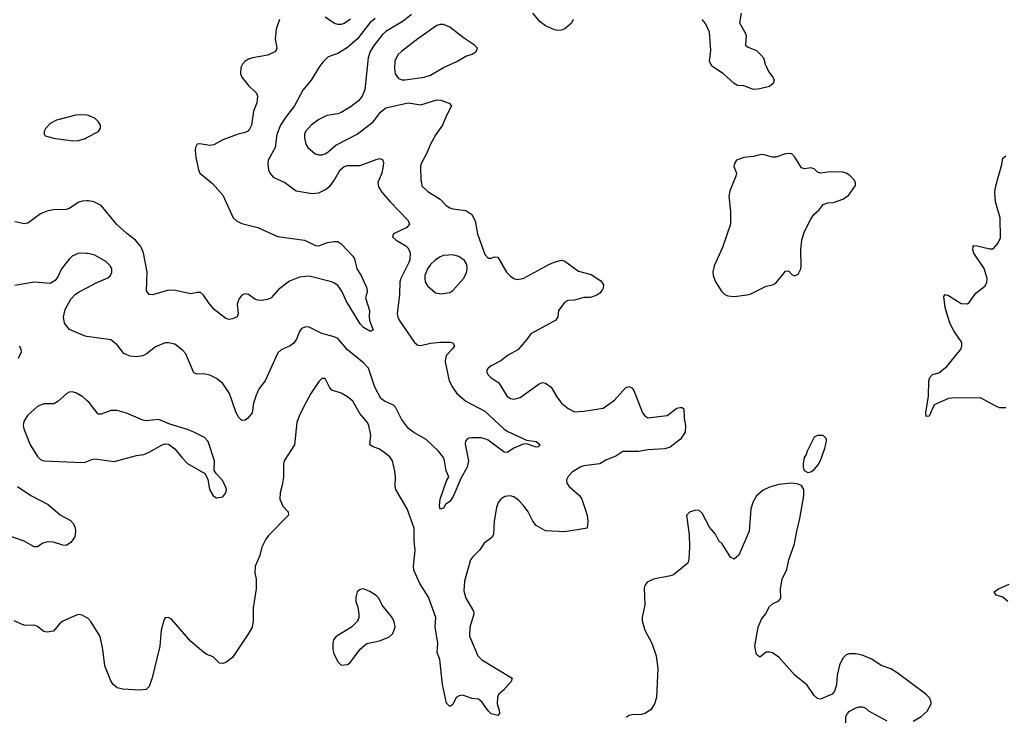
# Model space of a CAD drawing. Header units: inches. Extents: x 2001573 to 2220545, y 644482 to 846830.
# Tile 657 of 755: x 2159579 to 2165740, y 762746 to 767109. Entities that reach past the tile are written whole.
import ezdxf

# ---------------------------------------------------------------- set-up
doc = ezdxf.new("R2010")
doc.units = ezdxf.units.IN
doc.header["$MEASUREMENT"] = 0
doc.layers.add('C1756', color=7, linetype='Continuous')
doc.layers.add('C1766', color=7, linetype='Continuous')

msp = doc.modelspace()

# ---------------------------------------------------------------- linework, layer by layer
at = {"layer": 'C1756', "color": 5}
for points, elevation in [([(2160000, 766511.8), (2159990, 766513.8), (2159930, 766512.1), (2159810, 766481), (2159770, 766459.8), (2159743.5, 766430), (2159733.2, 766410), (2159733.4, 766390), (2159741.8, 766381.9), (2159790, 766367.1), (2159911, 766351), (2159950, 766352.5), (2159990, 766366.2), (2160000, 766371.5)], 320), ([(2160000, 765975.9), (2159970, 765974), (2159950, 765967.3), (2159890, 765928.5), (2159870, 765922.3), (2159790, 765919.2), (2159750, 765912), (2159710, 765894), (2159630, 765836.8), (2159610, 765832.8), (2159550, 765845.7)], 320), ([(2160000, 765647.6), (2159950, 765649.7), (2159908, 765630), (2159888, 765612), (2159840.5, 765550), (2159818.7, 765501.3), (2159801.6, 765478.4), (2159770, 765459.3), (2159670, 765467.3), (2159550, 765447)], 340), ([(2160000, 765128.3), (2159990, 765129.7), (2159891.5, 765171.5), (2159859.3, 765210), (2159853.6, 765250), (2159863.8, 765296.2), (2159899.1, 765360.9), (2159928.3, 765391.7), (2159952.2, 765407.8), (2160000, 765432.6)], 340), ([(2159576, 765070), (2159587.3, 765050), (2159587.7, 765030), (2159570.4, 764990)], 340), ([(2160000, 764727.7), (2159975.1, 764750), (2159933.9, 764773.9), (2159910, 764780.7), (2159890, 764778.4), (2159874.8, 764770), (2159819, 764721), (2159792.8, 764707.2), (2159730, 764707.2), (2159690.4, 764690), (2159627.5, 764632.5), (2159604.5, 764595.5), (2159601.7, 764570), (2159606.3, 764550), (2159645.5, 764450), (2159690, 764376.4), (2159710, 764358), (2159730.3, 764350.3), (2159970, 764339.5), (2159990, 764340.4), (2160000, 764345.1)], 360), ([(2159566, 764190), (2159650, 764133.6), (2159756.9, 764076.9), (2159831.9, 764011.9), (2159896.4, 763976.4), (2159916.4, 763956.4), (2159927, 763930), (2159929.4, 763910), (2159924.6, 763875.4), (2159900.4, 763839.6), (2159870, 763821), (2159850, 763822.8), (2159790, 763841.2), (2159755.9, 763844.1), (2159724.7, 763835.3), (2159690, 763811.8), (2159670, 763811.6), (2159607, 763847), (2159470, 763895.1)], 340), ([(2160000, 763368), (2159970, 763385.1), (2159950, 763389.5), (2159934.6, 763385.4), (2159850, 763346), (2159828.2, 763330), (2159790, 763283.7), (2159750, 763277.2), (2159730, 763282.7), (2159690, 763312.7), (2159670, 763320.9), (2159610, 763319.5), (2159545.2, 763350)], 360)]:
    msp.add_lwpolyline(points, dxfattribs=dict(at, elevation=elevation))
at = {"layer": 'C1766', "color": 5}
for points, elevation in [([(2162030, 767141.6), (2161979.4, 767100.6), (2161870, 767034.6), (2161850, 767016.8), (2161796.3, 766950), (2161771.6, 766910), (2161760.6, 766870), (2161739, 766670), (2161721.7, 766630), (2161698.9, 766601.1), (2161653.9, 766566.1), (2161590, 766527.9), (2161570, 766520.7), (2161500.7, 766510), (2161450, 766484.5), (2161402.3, 766450), (2161368.1, 766410), (2161361.3, 766390), (2161361.5, 766370), (2161370, 766331), (2161381.6, 766310), (2161429.1, 766269.1), (2161450, 766263.1), (2161470, 766264.4), (2161490, 766269.3), (2161510, 766282.6), (2161556.7, 766323.3), (2161690, 766393.6), (2161790, 766470.2), (2161836, 766530), (2161870, 766557.2), (2162010, 766588.1), (2162090, 766575.8), (2162190, 766607.9), (2162213.3, 766606.7), (2162267.3, 766587.3), (2162281.6, 766570), (2162249.3, 766510.7), (2162224.2, 766450), (2162182.6, 766390), (2162149, 766330), (2162124.2, 766270), (2162091.6, 766210), (2162087.8, 766190), (2162088.8, 766110), (2162095.8, 766070), (2162133.7, 766033.7), (2162210, 765987.2), (2162247.7, 765947.7), (2162270, 765932.9), (2162290, 765926.3), (2162370, 765915.3), (2162408, 765890), (2162428.2, 765850), (2162443, 765770), (2162490, 765640.7), (2162510, 765618.4), (2162530, 765617.1), (2162550, 765624.9), (2162570, 765622.8), (2162624.9, 765530), (2162650, 765504), (2162670, 765490.6), (2162690, 765484.9), (2162730, 765490.6), (2162890, 765577.3), (2162930, 765594.8), (2162970, 765604.7), (2162990, 765598), (2163075.3, 765535.3), (2163155.3, 765515.3), (2163216.3, 765476.3), (2163231, 765450), (2163230.8, 765430), (2163223.4, 765416.6), (2163210, 765399), (2163190, 765386), (2163150, 765372.3), (2163110, 765372.3), (2163050, 765354.5), (2163008.3, 765351.7), (2162990, 765342.7), (2162950.6, 765290), (2162947.3, 765250), (2162934.8, 765230), (2162776.4, 765143.6), (2162750, 765106), (2162695.9, 765044.1), (2162635.5, 765010), (2162590, 764975.1), (2162530, 764944.5), (2162510.7, 764930), (2162500.5, 764910), (2162507.7, 764890), (2162527.7, 764870), (2162578.2, 764838.2), (2162630, 764752), (2162650, 764739.1), (2162670, 764736.5), (2162710, 764746.4), (2162830, 764832), (2162850, 764838.7), (2162870, 764835.8), (2162904.4, 764810), (2162939.5, 764750), (2162970.3, 764710), (2163010, 764678), (2163050, 764657), (2163110, 764659.6), (2163230, 764679.6), (2163300.9, 764730), (2163370, 764806), (2163390, 764814), (2163410, 764806), (2163422.8, 764790), (2163476.4, 764650), (2163490, 764630.6), (2163510, 764618.4), (2163630, 764633.7), (2163690, 764678.6), (2163710, 764684), (2163723.8, 764683.8), (2163734.3, 764674.3), (2163736.2, 764616.2), (2163744.4, 764570), (2163743, 764530), (2163713.8, 764486.2), (2163650, 764434.5), (2163615.5, 764424.5), (2163510, 764418.7), (2163450, 764408.7), (2163352.1, 764407.9), (2163310, 764378), (2163250, 764356.4), (2163208.4, 764331.6), (2163110, 764318.7), (2163090, 764311.9), (2163038.7, 764281.3), (2163010, 764251.6), (2163001.1, 764230), (2163002.6, 764210), (2163017.6, 764190), (2163083.7, 764130), (2163096.5, 764110), (2163128.9, 764008.9), (2163133.7, 763970), (2163130, 763929.3), (2162990, 763904.7), (2162870, 763911.8), (2162810, 763946), (2162790, 763972.7), (2162760.5, 764030), (2162730.6, 764070.6), (2162702.4, 764102.4), (2162670, 764125.1), (2162648.8, 764131.2), (2162614.1, 764125.9), (2162590.5, 764110), (2162572.7, 764090), (2162562.5, 764057.5), (2162547.5, 763972.5), (2162544.4, 763890), (2162533.4, 763870), (2162484.9, 763835.1), (2162456.4, 763790), (2162412.2, 763747.8), (2162400.3, 763730), (2162363, 763597), (2162357.4, 763537.4), (2162370.3, 763490), (2162419.5, 763410), (2162421.1, 763390), (2162396.5, 763310), (2162393.5, 763253.5), (2162445.7, 763130), (2162470, 763104.9), (2162661, 762990), (2162654.8, 762970), (2162605.7, 762914.3), (2162577.1, 762890), (2162568.9, 762871.1), (2162566.7, 762830), (2162579.3, 762790), (2162580.7, 762770), (2162570, 762757.2), (2162530, 762767), (2162510, 762787), (2162470, 762842), (2162450, 762858), (2162410, 762864.2), (2162350, 762884.5), (2162330, 762880.9), (2162310.4, 762869.6), (2162290, 762825.1), (2162270, 762812.3), (2162250, 762834), (2162224.7, 762950), (2162207.3, 763107.3), (2162191.1, 763150), (2162195, 763210), (2162178.6, 763310), (2162183.2, 763370), (2162136.2, 763496.2), (2162081.9, 763581.9), (2162044.9, 763664.9), (2162043.5, 763690), (2162053.8, 763790), (2162048.2, 763850), (2162048.2, 763928.2), (2162004.1, 764050), (2161932.2, 764170), (2161927.9, 764190), (2161929.8, 764250), (2161926.1, 764286.1), (2161911, 764350), (2161895, 764375), (2161849.8, 764409.8), (2161825.7, 764425.7), (2161790, 764436.3), (2161769.1, 764449.1), (2161775.4, 764510), (2161764.2, 764570), (2161756, 764590), (2161706.7, 764646.7), (2161663.1, 764723.1), (2161630, 764749.8), (2161590, 764773), (2161532.8, 764792.8), (2161517, 764810), (2161490, 764864), (2161470, 764864), (2161450, 764845.2), (2161401.1, 764770), (2161357, 764690), (2161327.2, 764630), (2161313.4, 764590), (2161298, 764450), (2161234.4, 764350), (2161230.3, 764330), (2161230, 764248), (2161222.6, 764197.4), (2161208.7, 764150), (2161206.7, 764110), (2161225.7, 764065.7), (2161258.8, 764030), (2161261, 764010), (2161136.5, 763883.5), (2161119.2, 763860.8), (2161095.3, 763810), (2161081.8, 763758.2), (2161052.4, 763690), (2161050.4, 763650), (2161058.7, 763610), (2161059.6, 763550), (2161039.5, 763430), (2161040.5, 763350), (2161033, 763310), (2161010, 763269), (2160910, 763119.3), (2160870, 763089.3), (2160850, 763082.7), (2160830, 763085.2), (2160790, 763124), (2160750, 763139.3), (2160730, 763152.3), (2160650, 763219.5), (2160530, 763358.4), (2160510, 763369.3), (2160490, 763368.7), (2160482.5, 763357.5), (2160464.9, 763290), (2160456.4, 763190), (2160407.7, 762992.3), (2160390, 762939), (2160370, 762919.3), (2160330, 762916), (2160222, 762922), (2160190, 762929.3), (2160164.5, 762950), (2160150, 762974), (2160111.7, 763068.3), (2160100.5, 763170), (2160082.4, 763250), (2160025.3, 763345.3), (2160005.1, 763365.1), (2160000, 763368)], 360), ([(2163042.6, 767110), (2163032.4, 767087.6), (2162990, 767051.5), (2162970, 767043), (2162950, 767041.3), (2162926, 767046), (2162870, 767069.6), (2162834.8, 767094.8), (2162790, 767149.7)], 360), ([(2164092.6, 767150), (2164083.1, 767090), (2164116.9, 767030), (2164123.6, 767010), (2164120.7, 766950), (2164137.6, 766937.6), (2164190, 766916.4), (2164217.1, 766890), (2164232.7, 766870), (2164243, 766830), (2164264.7, 766784.7), (2164290.5, 766750), (2164299.1, 766730), (2164294, 766710), (2164270, 766691.8), (2164210, 766675.6), (2164170, 766673), (2164110, 766696.3), (2164070, 766698), (2164050, 766709.5), (2163982.4, 766770), (2163910, 766818), (2163895.1, 766850), (2163902.6, 766917.4), (2163894.7, 767030), (2163870, 767084.5), (2163849.4, 767110)], 360), ([(2161804.2, 767115.8), (2161770.4, 767089.6), (2161692.9, 766990), (2161630, 766934.8), (2161570, 766897.6), (2161510, 766877), (2161476.7, 766843.3), (2161450, 766809.3), (2161403.1, 766730), (2161351.5, 766668.5), (2161299.7, 766570), (2161242.1, 766497.9), (2161210.8, 766449.2), (2161189.2, 766390), (2161177.3, 766310), (2161134.7, 766230), (2161132.3, 766207.7), (2161136.9, 766170), (2161146, 766146), (2161164.3, 766124.3), (2161237.3, 766090), (2161310, 766039.1), (2161410, 766021.7), (2161450, 766026.9), (2161492.9, 766047.1), (2161522.2, 766070), (2161542.9, 766097.1), (2161585.4, 766170), (2161610, 766190.3), (2161630, 766196.9), (2161710, 766196.5), (2161810, 766235.3), (2161830, 766240.5), (2161850, 766234.8), (2161855.8, 766215.8), (2161854.4, 766194.4), (2161844.2, 766150), (2161820.9, 766090), (2161823.9, 766063.9), (2161846, 766030), (2161898, 765970), (2162010, 765854), (2162018, 765830), (2162000.7, 765810), (2161918.8, 765770), (2161911, 765750), (2161934.8, 765730), (2161995.5, 765695.5), (2162010, 765679.3), (2162022, 765650), (2162020.9, 765610), (2162015, 765590), (2161964.1, 765490), (2161958, 765470), (2161955.8, 765390), (2161941.9, 765270), (2161944.3, 765250), (2161953.5, 765230), (2162049.3, 765089.3), (2162070, 765072.9), (2162090, 765071.3), (2162150, 765085.5), (2162213, 765093), (2162271.8, 765091.8), (2162290, 765086.8), (2162299.3, 765070), (2162288.2, 765050), (2162250.2, 765009.8), (2162242.8, 764990), (2162241.6, 764970), (2162267.2, 764850), (2162286.8, 764810), (2162314.2, 764770), (2162370, 764723), (2162490, 764659.6), (2162607.9, 764550), (2162630, 764535.2), (2162750, 764479.5), (2162810, 764470.2), (2162834.9, 764450), (2162823, 764437), (2162810, 764435.1), (2162750, 764457), (2162730, 764453.3), (2162670.4, 764430), (2162630, 764401.6), (2162610, 764403.6), (2162510, 764478.5), (2162490, 764487.4), (2162467.3, 764492.7), (2162406.7, 764493.3), (2162390, 764491.8), (2162376.1, 764483.9), (2162367.7, 764472.3), (2162366.1, 764453.9), (2162387.6, 764350), (2162378.9, 764310), (2162340.4, 764239.6), (2162292.4, 764127.6), (2162270, 764095.6), (2162243.6, 764076.4), (2162230, 764052.7), (2162210, 764048), (2162205.1, 764070), (2162209.8, 764110), (2162250, 764224.7), (2162265.2, 764250), (2162246.9, 764286.9), (2162237.7, 764350), (2162230.6, 764370.6), (2162199.7, 764410), (2162123.1, 764483.1), (2162046, 764526), (2162012.3, 764552.3), (2161967.4, 764610), (2161930, 764684.7), (2161917.9, 764697.9), (2161862, 764722), (2161839.2, 764739.2), (2161801.6, 764810), (2161761.2, 764930), (2161730, 764963.1), (2161630, 765044.1), (2161570, 765115), (2161546, 765126), (2161470, 765146.3), (2161390, 765185.1), (2161370, 765187.2), (2161343.4, 765176.6), (2161330, 765159.5), (2161311.5, 765110), (2161294.1, 765085.9), (2161270.9, 765069.1), (2161215.2, 765044.8), (2161194.4, 765025.6), (2161115.8, 764850), (2161078.2, 764801.8), (2161058.6, 764761.4), (2161042, 764710), (2161033, 764650), (2161004.8, 764615.2), (2160990, 764604.5), (2160970, 764602.9), (2160950, 764620.7), (2160934.2, 764650), (2160893, 764770), (2160850, 764832.8), (2160810, 764864.2), (2160770, 764885.1), (2160730, 764893), (2160690, 764891.5), (2160670, 764900.7), (2160618.4, 765018.4), (2160599.8, 765039.8), (2160550, 765078.7), (2160510, 765088.2), (2160490, 765088.2), (2160430, 765062.2), (2160370, 765016.9), (2160350, 765007.4), (2160310, 765001.1), (2160270, 765004), (2160230, 765021.6), (2160190, 765075.1), (2160150, 765107), (2160000, 765128.3)], 340), ([(2161204.4, 767110), (2161183.5, 767050), (2161177.4, 766990), (2161189.1, 766930), (2161179.5, 766910), (2161132.9, 766887.1), (2161036.3, 766870), (2161010, 766861.1), (2160989.4, 766850), (2160972.6, 766830), (2160963.7, 766810), (2160961.5, 766770), (2160969.6, 766749.6), (2161010, 766697.7), (2161060.3, 766650), (2161067.4, 766630), (2161062.3, 766590), (2161043, 766537), (2161029.2, 766450), (2161016.3, 766423.7), (2161007.5, 766412.5), (2160990, 766403.5), (2160946.6, 766393.4), (2160850, 766357.4), (2160794.2, 766325.8), (2160770, 766321.7), (2160707.3, 766332.7), (2160690.5, 766329.5), (2160679.1, 766310), (2160677.1, 766290), (2160682.3, 766250), (2160698, 766170), (2160706.7, 766150), (2160784.8, 766084.8), (2160850, 766011), (2160915.5, 765870), (2160936.3, 765850), (2160970, 765833.4), (2161070, 765808.5), (2161193, 765753), (2161361, 765730), (2161430, 765697.6), (2161450, 765694.4), (2161505.3, 765714.7), (2161550, 765721.6), (2161570, 765721.6), (2161590, 765708), (2161662.8, 765630), (2161673.4, 765613.4), (2161688.9, 765550), (2161714.9, 765510), (2161750.4, 765430), (2161753, 765407), (2161743, 765370), (2161767.2, 765290), (2161764.9, 765250), (2161768.3, 765228.3), (2161790.6, 765170), (2161778.5, 765161.5), (2161770, 765160.9), (2161730, 765184.7), (2161710, 765206), (2161623, 765350), (2161595.6, 765410), (2161570, 765446.6), (2161550, 765462), (2161530, 765469.4), (2161390, 765505.6), (2161330, 765498.4), (2161267.1, 765472.9), (2161197.7, 765422.3), (2161153.4, 765370), (2161130, 765358.4), (2161092.1, 765352.1), (2161070, 765354.5), (2161050, 765360.9), (2161010, 765389.5), (2160990, 765394), (2160970, 765387), (2160950, 765361.2), (2160941.1, 765330), (2160945.5, 765270), (2160940.5, 765250), (2160910, 765237.4), (2160890, 765234.7), (2160870, 765239.6), (2160795.6, 765295.6), (2160759.7, 765339.7), (2160730, 765386), (2160710, 765402), (2160690, 765403.7), (2160650, 765395.1), (2160554.2, 765414.2), (2160510, 765417.4), (2160410, 765387.8), (2160389.7, 765389.7), (2160373.1, 765413.1), (2160377.2, 765530), (2160353.3, 765650), (2160336.9, 765690), (2160304.7, 765730), (2160250, 765770.9), (2160188, 765828), (2160090, 765947.4), (2160043.7, 765970), (2160010, 765976.5), (2160000, 765975.9)], 320), ([(2161650, 767112.1), (2161610, 767086.2), (2161590, 767079.2), (2161570, 767079.3), (2161550, 767086.2), (2161490, 767124.8)], 320), ([(2160000, 766371.5), (2160071.6, 766410), (2160086, 766430), (2160084.7, 766450), (2160073, 766470), (2160051.5, 766490), (2160010, 766509.8), (2160000, 766511.8)], 320), ([(2165750, 764682), (2165710, 764682), (2165690, 764689), (2165590, 764743.7), (2165410, 764742), (2165390, 764739.6), (2165299.8, 764700.2), (2165270, 764629.2), (2165250, 764628), (2165249.4, 764649.4), (2165265.2, 764754.8), (2165267.8, 764850), (2165272.7, 764870), (2165289.5, 764890.5), (2165330, 764900.7), (2165380.1, 764939.9), (2165469.2, 765050), (2165473.2, 765070), (2165473.2, 765090), (2165423.3, 765163.3), (2165399.3, 765210), (2165369.5, 765309.5), (2165362, 765378), (2165370, 765391), (2165390, 765384.7), (2165470, 765334), (2165509.2, 765330.8), (2165520.2, 765339.8), (2165561, 765399), (2165617.2, 765442.8), (2165630, 765464.7), (2165633.3, 765490), (2165613.5, 765553.5), (2165549.7, 765649.7), (2165543.7, 765670), (2165544, 765690), (2165550, 765696), (2165570, 765694.8), (2165650, 765674.8), (2165670, 765676), (2165699, 765710), (2165715.5, 765744.5), (2165713.3, 765870), (2165683.9, 765970), (2165680.4, 766030), (2165686.4, 766070), (2165724.1, 766204.1), (2165730, 766242), (2165750, 766258)], 360), ([(2160000, 765432.6), (2160057.5, 765462.5), (2160130, 765494), (2160147.6, 765510), (2160156.3, 765530), (2160156.9, 765550), (2160146, 765570), (2160117.4, 765597.4), (2160050, 765636.9), (2160007.3, 765647.3), (2160000, 765647.6)], 340), ([(2160000, 764345.1), (2160030, 764359.1), (2160050, 764362), (2160170, 764346), (2160310, 764382.4), (2160355.3, 764390), (2160390, 764403.8), (2160470, 764450.6), (2160490, 764456.3), (2160510, 764454), (2160550, 764424), (2160593.4, 764370), (2160630, 764333.4), (2160738, 764270), (2160755.9, 764235.9), (2160766.4, 764170), (2160790, 764130.7), (2160810, 764118), (2160850, 764125.5), (2160869.5, 764150), (2160873, 764170), (2160870, 764182), (2160850, 764223.7), (2160808.7, 764270), (2160797.2, 764290), (2160798.7, 764350), (2160759.6, 764470), (2160734.9, 764494.9), (2160670, 764529.6), (2160630, 764545.6), (2160519.3, 764579.3), (2160450, 764609.3), (2160370, 764599.5), (2160350, 764603.6), (2160248.4, 764648.4), (2160190, 764663.6), (2160150, 764664.5), (2160090, 764640.9), (2160070, 764642.7), (2160014.6, 764714.6), (2160000, 764727.7)], 360), ([(2165170, 762722.4), (2165219.3, 762750), (2165256.1, 762783.9), (2165282.7, 762830), (2165280.9, 762850), (2165269.5, 762870), (2165249.5, 762890), (2165070, 763023.7), (2165030, 763049.2), (2164969.3, 763069.3), (2164910, 763108.7), (2164850, 763134), (2164810, 763142), (2164770, 763142), (2164750, 763135.3), (2164730, 763115.3), (2164708.1, 763071.9), (2164694.8, 763010), (2164690.7, 762949.3), (2164678, 762910), (2164662, 762890), (2164590, 762859.3), (2164570, 762862.7), (2164550, 762881.2), (2164505.8, 762945.8), (2164429.2, 763010), (2164330, 763122), (2164290, 763148.7), (2164270, 763154), (2164250, 763154), (2164210, 763122), (2164190, 763138), (2164179.3, 763190), (2164199.5, 763310), (2164221.3, 763358.7), (2164245.2, 763390), (2164270, 763438), (2164290, 763456), (2164330, 763474.8), (2164340.9, 763490), (2164339.5, 763550), (2164349.6, 763610), (2164378.5, 763670), (2164392.6, 763730), (2164427, 763830), (2164440.7, 763910), (2164460.7, 763990), (2164485.6, 764130), (2164485.1, 764170), (2164470, 764195.1), (2164450, 764203.6), (2164410, 764209.7), (2164330, 764202), (2164270, 764185.1), (2164230, 764165.4), (2164189.5, 764130.5), (2164165.3, 764090), (2164153.1, 764050), (2164142.8, 763910), (2164079.3, 763760.7), (2164050, 763735.3), (2164026.3, 763746.3), (2163975.3, 763830), (2163954, 763850), (2163931.9, 763891.9), (2163894.2, 763934.2), (2163850, 764022), (2163830, 764039), (2163810, 764042), (2163771.1, 764028.9), (2163751.3, 764008.7), (2163767.3, 763890), (2163770.4, 763810), (2163765.5, 763734.5), (2163758.8, 763710), (2163670, 763637.2), (2163650.5, 763629.5), (2163544.7, 763610), (2163504.7, 763590), (2163491, 763570), (2163487.3, 763552.7), (2163490.5, 763449.5), (2163474, 763370), (2163474.8, 763350), (2163490.6, 763290), (2163533.4, 763210), (2163560.7, 763130), (2163573, 763050), (2163563, 762870), (2163550.4, 762829.6), (2163527.9, 762792.1), (2163490, 762769.3), (2163470, 762763.7), (2163410, 762762), (2163390, 762756), (2163375.2, 762744.8)], 380), ([(2165762.7, 763470), (2165730, 763497.2), (2165688, 763510), (2165677.2, 763530), (2165704, 763550), (2165770, 763578)], 360), ([(2164748.7, 762710), (2164748.7, 762750), (2164758, 762770), (2164770, 762782), (2164810, 762804.7), (2164830, 762811.3), (2164850, 762811), (2164870, 762804.7), (2164890, 762786), (2165004.5, 762724.5)], 380)]:
    msp.add_lwpolyline(points, dxfattribs=dict(at, elevation=elevation))
for points, elevation in [([(2162230, 767079.7), (2162210, 767079.7), (2162190, 767072.4), (2162070, 766988.7), (2161967.4, 766910), (2161945.3, 766890), (2161926.4, 766850), (2161924.3, 766804.3), (2161929.1, 766770), (2161950, 766741.7), (2161970, 766733.6), (2161992.1, 766732.1), (2162110, 766749.4), (2162150, 766762.9), (2162230, 766809.2), (2162313.5, 766846.5), (2162370, 766881.6), (2162410, 766894), (2162435.3, 766910), (2162444, 766930), (2162425.2, 766950), (2162356, 766996), (2162270, 767061.7)], 380), ([(2164392.5, 766272.5), (2164370, 766269.4), (2164310, 766249.4), (2164290, 766249.4), (2164230, 766265.1), (2164210, 766264.5), (2164170, 766253), (2164110, 766247.3), (2164064, 766230), (2164050.7, 766210), (2164046.8, 766190), (2164064.7, 766150), (2164061, 766130), (2164021.4, 766038.6), (2164015.3, 766004.7), (2164026.8, 765910), (2164026, 765830), (2163976.7, 765683.3), (2163924.4, 765570), (2163916.4, 765530), (2163918.4, 765510), (2163932.7, 765470), (2163970.5, 765410.5), (2163991.3, 765390), (2164010, 765382), (2164050, 765377.1), (2164130, 765388.5), (2164150, 765392.7), (2164250, 765441.3), (2164290, 765450.4), (2164310, 765462), (2164370, 765536.3), (2164390, 765538.8), (2164410, 765516), (2164430, 765506), (2164450, 765518), (2164466, 765550), (2164469.3, 765570), (2164467.2, 765667.2), (2164472.9, 765732.9), (2164490, 765784.7), (2164530, 765862), (2164549, 765891), (2164580.4, 765919.6), (2164607.3, 765952.7), (2164636.4, 765963.6), (2164670, 765966), (2164730, 765987.3), (2164764, 766010), (2164808.9, 766071.1), (2164809, 766090), (2164799, 766110), (2164774.2, 766134.2), (2164749.5, 766149.5), (2164730, 766155.1), (2164650, 766158), (2164589.1, 766149.1), (2164570, 766155.3), (2164550, 766176), (2164530, 766182.7), (2164490, 766177.2), (2164470, 766182), (2164429.5, 766249.5), (2164410, 766269)], 380), ([(2162290, 765638.7), (2162230, 765634.5), (2162210, 765626), (2162177.7, 765602.3), (2162150, 765577.4), (2162130, 765551.5), (2162114.7, 765510), (2162113.3, 765493.3), (2162116.9, 765470), (2162130, 765444.4), (2162181.1, 765401.1), (2162213.4, 765393.4), (2162270, 765403.1), (2162290, 765415.8), (2162356.9, 765490), (2162374.5, 765525.5), (2162379.7, 765550), (2162377.1, 765577.1), (2162362.7, 765602.7), (2162327.6, 765627.6)], 360), ([(2164570, 764508), (2164550, 764498), (2164506, 764410), (2164501, 764390), (2164487.3, 764370), (2164480.7, 764330), (2164480.7, 764310), (2164486.8, 764290), (2164510, 764277.3), (2164530, 764282), (2164550, 764294.8), (2164575.3, 764324.7), (2164590, 764352), (2164617.2, 764430), (2164628, 764470), (2164627.3, 764487.3), (2164607.3, 764507.3)], 380), ([(2161731, 763549), (2161710, 763544), (2161691.3, 763530), (2161682, 763498), (2161682.8, 763470), (2161695.2, 763435.2), (2161702, 763390), (2161700.5, 763370), (2161692.3, 763347.7), (2161656, 763310), (2161558.8, 763250), (2161543, 763230), (2161538, 763210), (2161539.1, 763170), (2161545.2, 763145.2), (2161570, 763092), (2161590, 763072), (2161630, 763076), (2161650, 763091), (2161710, 763171), (2161740.1, 763199.9), (2161751.8, 763208.2), (2161830, 763223), (2161890, 763246), (2161913.6, 763270), (2161927.6, 763310), (2161922, 763342), (2161909.6, 763370), (2161846.5, 763446.5), (2161827, 763490), (2161810, 763507), (2161770, 763532.3)], 380)]:
    msp.add_lwpolyline(points, close=True, dxfattribs=dict(at, elevation=elevation))

doc.saveas('drawing.dxf')
